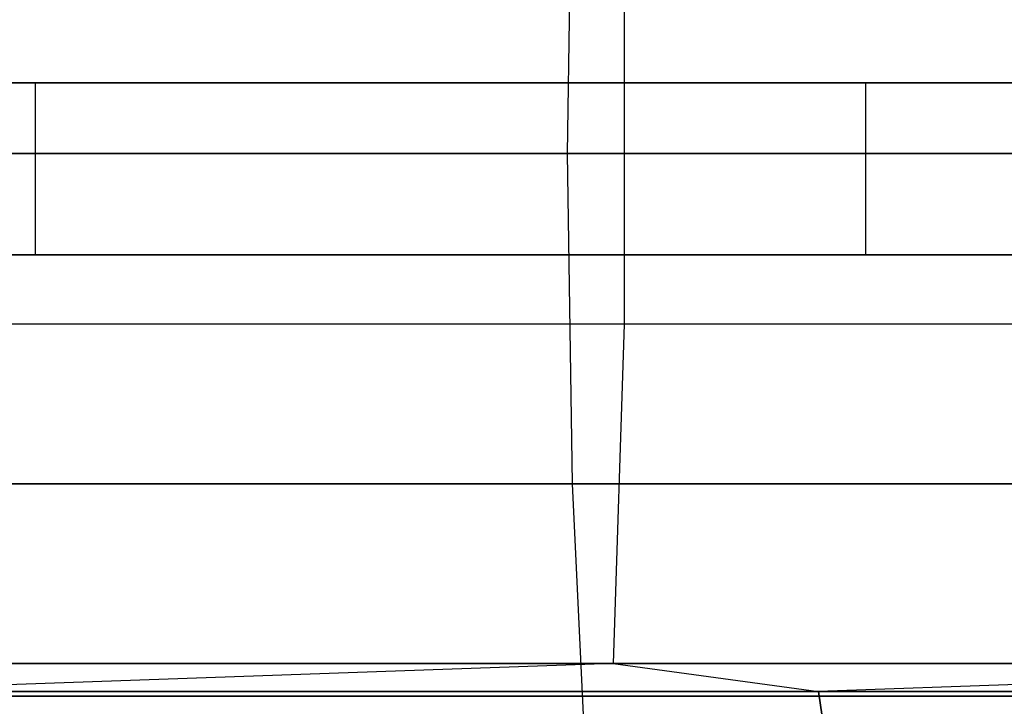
# Model space of a CAD drawing. Extents: x -172 to 172, y -29 to 28.
# Tile 671 of 914: x 39.93 to 48.52, y -4.69 to 1.3. Entities that reach past the tile are written whole.
import ezdxf

# ---------------------------------------------------------------- set-up
doc = ezdxf.new("R2010")
doc.units = 0
doc.header["$LTSCALE"] = 25.4
doc.layers.get('0').update_dxf_attribs({"linetype": 'CONTINUOUS'})

# ---------------------------------------------------------------- blocks, each defined once
blk = doc.blocks.new('RYFLO_AURA_STL')
at = {"color": 0}
for p, q in [((44.7089, 0.133, -1088.0621), (44.7541, 3.0149, -1087.905)), ((44.7089, 0.133, -1088.0621), (44.7541, 3.0149, -1087.905)), ((44.7089, 0.133, -1398.4381), (44.7541, 3.0149, -1398.5952)), ((44.7089, 0.133, -1398.4381), (44.7541, 3.0149, -1398.5952)), ((45.2051, 1.6231, -1400.1606), (45.2052, -1.3568, -1400.1608)), ((45.2051, 1.6231, -1400.1606), (45.2052, -1.3568, -1400.1608)), ((45.2051, 1.6231, -1086.3396), (45.2052, -1.3568, -1086.3395)), ((45.2051, 1.6231, -1086.3396), (45.2052, -1.3568, -1086.3395)), ((27.708, 0.75, -1084.6523), (40.066, 0.75, -1087.3152)), ((27.708, 0.75, -1084.6523), (40.066, 0.75, -1087.3152)), ((47.3139, 0.75, -1397.141), (35.0939, 0.75, -1400.3788)), ((47.3139, 0.75, -1397.141), (35.0939, 0.75, -1400.3788)), ((40.066, 0.75, -1087.3152), (52.177, 0.75, -1090.9395)), ((40.066, -0.75, -1087.3152), (40.066, 0.75, -1087.3152)), ((40.066, 0.75, -1087.3152), (52.177, 0.75, -1090.9395)), ((40.066, -0.75, -1087.3152), (40.066, 0.75, -1087.3152)), ((59.2422, 0.75, -1392.9543), (47.3139, 0.75, -1397.141)), ((47.3139, -0.75, -1397.141), (47.3139, 0.75, -1397.141)), ((59.2422, 0.75, -1392.9543), (47.3139, 0.75, -1397.141)), ((47.3139, -0.75, -1397.141), (47.3139, 0.75, -1397.141)), ((44.7089, 0.133, -1088.0621), (35.9371, 0.133, -1085.7994)), ((35.9371, 0.133, -1400.7008), (44.7089, 0.133, -1398.4381)), ((44.7089, 0.133, -1088.0621), (35.9371, 0.133, -1085.7994)), ((35.9371, 0.133, -1400.7008), (44.7089, 0.133, -1398.4381)), ((53.34, 0.133, -1090.8131), (44.7089, 0.133, -1088.0621)), ((44.7089, 0.133, -1398.4381), (53.34, 0.133, -1395.6871)), ((44.7542, -2.7489, -1087.9048), (44.7089, 0.133, -1088.0621)), ((53.34, 0.133, -1090.8131), (44.7089, 0.133, -1088.0621)), ((44.7542, -2.7489, -1087.9048), (44.7089, 0.133, -1088.0621)), ((44.7542, -2.7489, -1398.5955), (44.7089, 0.133, -1398.4381)), ((44.7089, 0.133, -1398.4381), (53.34, 0.133, -1395.6871)), ((44.7542, -2.7489, -1398.5955), (44.7089, 0.133, -1398.4381)), ((40.066, -0.75, -1087.3152), (27.708, -0.75, -1084.6523)), ((40.066, -0.75, -1087.3152), (27.708, -0.75, -1084.6523)), ((35.0939, -0.75, -1400.3788), (47.3139, -0.75, -1397.141)), ((35.0939, -0.75, -1400.3788), (47.3139, -0.75, -1397.141)), ((52.177, -0.75, -1090.9395), (40.066, -0.75, -1087.3152)), ((52.177, -0.75, -1090.9395), (40.066, -0.75, -1087.3152)), ((47.3139, -0.75, -1397.141), (59.2422, -0.75, -1392.9543)), ((47.3139, -0.75, -1397.141), (59.2422, -0.75, -1392.9543)), ((45.2052, -1.3568, -1086.3395), (36.336, -1.3568, -1084.0516)), ((45.2052, -1.3568, -1400.1608), (36.336, -1.3568, -1402.4486)), ((45.2052, -1.3568, -1400.1608), (36.336, -1.3568, -1402.4486)), ((45.2052, -1.3568, -1086.3395), (36.336, -1.3568, -1084.0516)), ((45.2052, -1.3568, -1086.3395), (45.1094, -4.3166, -1086.6718)), ((45.2052, -1.3568, -1086.3395), (45.1094, -4.3166, -1086.6718)), ((45.2052, -1.3568, -1400.1608), (45.1094, -4.3166, -1399.8285)), ((45.2052, -1.3568, -1400.1608), (45.1094, -4.3166, -1399.8285)), ((53.9321, -1.3568, -1089.121), (45.2052, -1.3568, -1086.3395)), ((53.9321, -1.3568, -1397.3793), (45.2052, -1.3568, -1400.1608)), ((53.9321, -1.3568, -1397.3793), (45.2052, -1.3568, -1400.1608)), ((53.9321, -1.3568, -1089.121), (45.2052, -1.3568, -1086.3395)), ((44.7542, -2.7489, -1087.9048), (35.9735, -2.7489, -1085.6398)), ((35.9735, -2.7489, -1400.8605), (44.7542, -2.7489, -1398.5955)), ((44.7542, -2.7489, -1087.9048), (35.9735, -2.7489, -1085.6398)), ((35.9735, -2.7489, -1400.8605), (44.7542, -2.7489, -1398.5955)), ((53.3941, -2.7489, -1090.6586), (44.7542, -2.7489, -1087.9048)), ((44.7542, -2.7489, -1398.5955), (53.3941, -2.7489, -1395.8417)), ((44.8895, -5.5937, -1087.4351), (44.7542, -2.7489, -1087.9048)), ((53.3941, -2.7489, -1090.6586), (44.7542, -2.7489, -1087.9048)), ((44.8895, -5.5937, -1087.4351), (44.7542, -2.7489, -1087.9048)), ((44.8895, -5.5937, -1399.0652), (44.7542, -2.7489, -1398.5955)), ((44.7542, -2.7489, -1398.5955), (53.3941, -2.7489, -1395.8417)), ((44.8895, -5.5937, -1399.0652), (44.7542, -2.7489, -1398.5955)), ((36.2591, -4.3166, -1084.3888), (45.1094, -4.3166, -1086.6718)), ((45.1094, -4.3166, -1399.8285), (36.2591, -4.3166, -1402.1115)), ((45.1094, -4.3166, -1399.8285), (36.2591, -4.3166, -1402.1115)), ((36.2591, -4.3166, -1084.3888), (45.1094, -4.3166, -1086.6718)), ((45.1094, -4.3166, -1399.8285), (38.1535, -4.562, -1401.6857)), ((45.1094, -4.3166, -1399.8285), (38.1535, -4.562, -1401.6857)), ((45.1094, -4.3166, -1086.6718), (38.1535, -4.562, -1084.8146)), ((45.1094, -4.3166, -1086.6718), (38.1535, -4.562, -1084.8146)), ((45.1094, -4.3166, -1086.6718), (53.8179, -4.3166, -1089.4474)), ((53.8179, -4.3166, -1397.0529), (45.1094, -4.3166, -1399.8285)), ((45.1094, -4.3166, -1399.8285), (46.8995, -4.562, -1399.3204)), ((45.1094, -4.3166, -1399.8285), (46.8995, -4.562, -1399.3204)), ((53.8179, -4.3166, -1397.0529), (45.1094, -4.3166, -1399.8285)), ((45.1094, -4.3166, -1086.6718), (53.8179, -4.3166, -1089.4474)), ((45.1094, -4.3166, -1086.6718), (46.8995, -4.562, -1087.1798)), ((45.1094, -4.3166, -1086.6718), (46.8995, -4.562, -1087.1798)), ((53.8179, -4.3166, -1397.0529), (46.8995, -4.562, -1399.3204)), ((53.8179, -4.3166, -1397.0529), (46.8995, -4.562, -1399.3204)), ((53.8179, -4.3166, -1089.4474), (46.8995, -4.562, -1087.1798)), ((53.8179, -4.3166, -1089.4474), (46.8995, -4.562, -1087.1798)), ((38.1535, -4.562, -1401.6857), (46.8995, -4.562, -1399.3204)), ((46.8995, -4.562, -1087.1798), (38.1535, -4.562, -1084.8146)), ((38.1535, -4.562, -1401.6857), (46.8995, -4.562, -1399.3204)), ((46.8995, -4.562, -1087.1798), (38.1535, -4.562, -1084.8146)), ((51.9303, -4.604, -1083.425), (39.2305, -4.604, -1079.8433)), ((39.2305, -4.604, -1406.657), (51.9303, -4.604, -1403.0752)), ((51.9303, -4.604, -1083.425), (39.2305, -4.604, -1079.8433)), ((39.2305, -4.604, -1406.657), (51.9303, -4.604, -1403.0752)), ((39.4639, -4.604, -1407.6293), (52.2393, -4.604, -1404.0262)), ((52.2393, -4.604, -1082.474), (39.4639, -4.604, -1078.871)), ((52.2393, -4.604, -1082.474), (39.4639, -4.604, -1078.871)), ((39.4639, -4.604, -1407.6293), (52.2393, -4.604, -1404.0262)), ((46.9326, -4.7794, -1399.4305), (46.8995, -4.562, -1399.3204)), ((46.8995, -4.562, -1399.3204), (55.5006, -4.562, -1396.4728)), ((46.9326, -4.7794, -1399.4305), (46.8995, -4.562, -1399.3204)), ((55.5006, -4.562, -1090.0275), (46.8995, -4.562, -1087.1798)), ((46.8995, -4.562, -1087.1798), (46.9326, -4.7794, -1087.0697)), ((46.8995, -4.562, -1087.1798), (46.9326, -4.7794, -1087.0697)), ((46.8995, -4.562, -1399.3204), (55.5006, -4.562, -1396.4728)), ((55.5006, -4.562, -1090.0275), (46.8995, -4.562, -1087.1798))]:
    blk.add_line(p, q, dxfattribs=at)

msp = doc.modelspace()

# ---------------------------------------------------------------- block references
at = {"color": 0}
msp.add_blockref('RYFLO_AURA_STL', (0, 0), dxfattribs=at)

doc.saveas('drawing.dxf')
